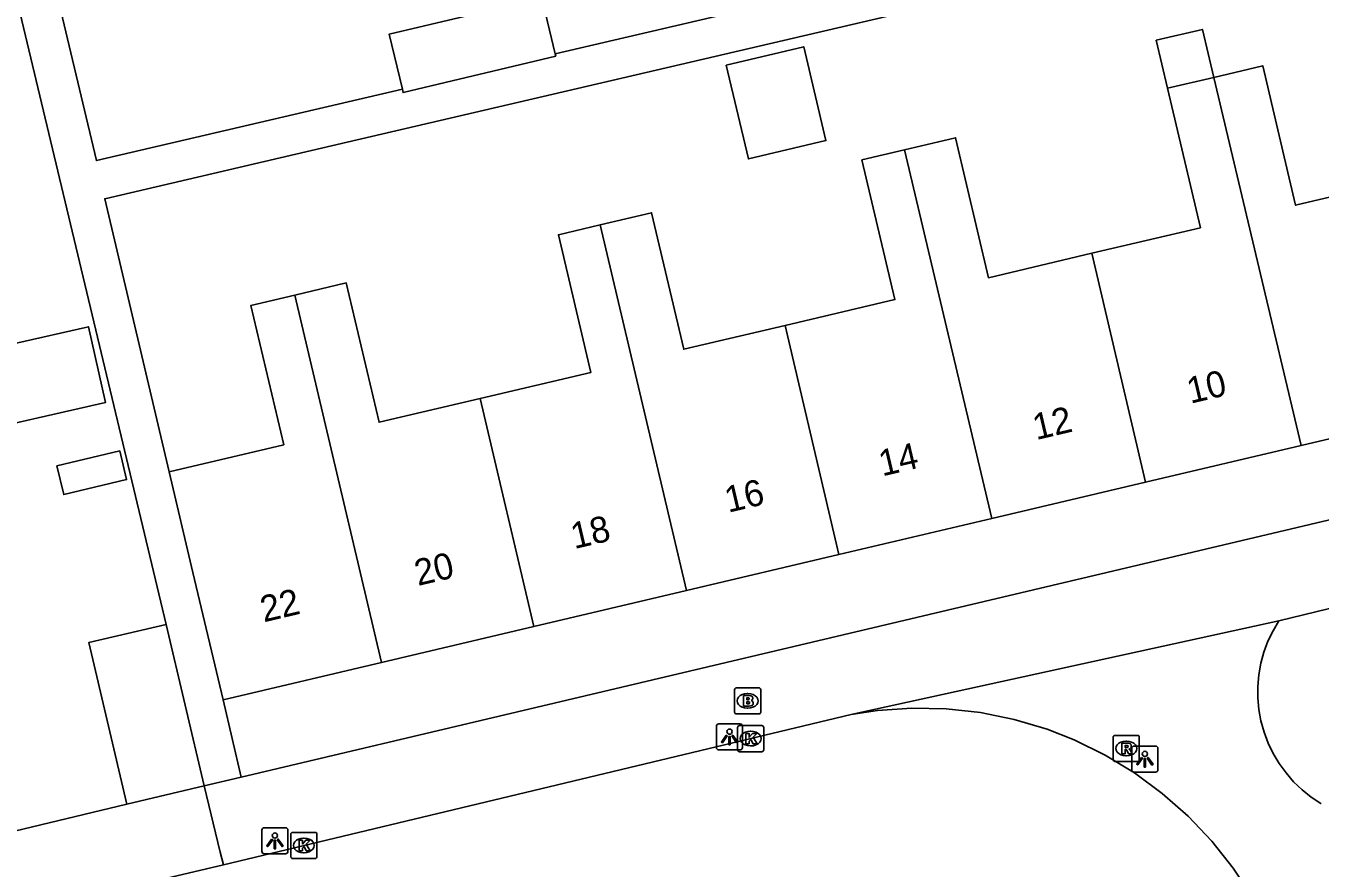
# Model space of a CAD drawing. Extents: x 158038 to 159242, y 380133 to 381214.
# Drawn here: x 158544.2 to 158593.7, y 380871.88 to 380904.1 of the extents above; entities that cross this region are included whole.
import ezdxf

# ---------------------------------------------------------------- set-up
doc = ezdxf.new("R2010")
doc.units = 0
for name, color, linetype in [('IMGEO_Brandkraan', 7, 'Continuous'), ('IMGEO_Kolk', 7, 'Continuous'), ('IMGEO_Lichtpunt', 7, 'Continuous'), ('IMGEO_Muur', 7, 'Continuous'), ('IMGEO_Pand', 7, 'Continuous'), ('IMGEO_Pand_nummerreeks', 7, 'Continuous'), ('IMGEO_Rijbaan_lokaal_open', 7, 'Continuous'), ('IMGEO_Rioolput', 7, 'Continuous'), ('IMGEO_Voetpad_open', 7, 'Continuous')]:
    doc.layers.add(name, color=color, linetype=linetype)

msp = doc.modelspace()

# ---------------------------------------------------------------- linework, layer by layer
at = {"layer": 'IMGEO_Brandkraan'}
for p, q in [((158571.302, 380877.856), (158571.302, 380878.708)), ((158571.377, 380878.782), (158572.229, 380878.782)), ((158572.303, 380878.708), (158572.303, 380877.856)), ((158571.79, 380878.562), (158571.815, 380878.562)), ((158572.229, 380877.782), (158571.377, 380877.782)), ((158571.813, 380878.002), (158571.788, 380878.002))]:
    msp.add_line(p, q, dxfattribs=at)
for points in [[(158571.302, 380877.856), (158571.302, 380878.708)], [(158571.377, 380878.782), (158572.229, 380878.782)], [(158572.303, 380878.708), (158572.303, 380877.856)], [(158571.65, 380878.482), (158571.65, 380878.082), (158571.863, 380878.082)], [(158571.881, 380878.482), (158571.65, 380878.482)], [(158571.829, 380878.401), (158571.775, 380878.401), (158571.775, 380878.325)], [(158571.775, 380878.325), (158571.828, 380878.325)], [(158571.837, 380878.249), (158571.775, 380878.249), (158571.775, 380878.168)], [(158571.775, 380878.168), (158571.837, 380878.168)], [(158572.229, 380877.782), (158571.377, 380877.782)]]:
    msp.add_lwpolyline(points, dxfattribs=at)
for centre, radius, start, end in [((158571.379, 380878.706), 0.0765, 91.552, 178.448), ((158571.379, 380878.706), 0.0765, 91.552, 178.448), ((158572.227, 380878.706), 0.0765, 1.552, 88.448), ((158572.227, 380878.706), 0.0765, 1.552, 88.448), ((158571.83, 380878.363), 0.0379, 267.8285, 90.9355), ((158571.838, 380878.208), 0.0404, 269.8759, 90.5077), ((158571.869, 380878.333), 0.251, 268.6676, 293.5347), ((158571.885, 380878.337), 0.145, 59.4692, 91.5367), ((158571.91, 380878.384), 0.0922, 285.5137, 58.1501), ((158571.915, 380878.192), 0.105, 301.3115, 78.989), ((158571.379, 380877.858), 0.0765, 181.552, 268.448), ((158571.379, 380877.858), 0.0765, 181.552, 268.448), ((158572.227, 380877.858), 0.0765, 271.552, 358.448), ((158572.227, 380877.858), 0.0765, 271.552, 358.448)]:
    msp.add_arc(centre, radius, start, end, dxfattribs=at)
for centre, major_axis, ratio, start_param, end_param in [((158571.789, 380878.282), (-0.387, 0.002), 0.722429, 4.712389, 7.853982), ((158571.814, 380878.282), (-0.39, 0.002), 0.717154, 1.570796, 4.712389)]:
    msp.add_ellipse(centre, major_axis=major_axis, ratio=ratio, start_param=start_param, end_param=end_param, dxfattribs=at)
at = {"layer": 'IMGEO_Kolk'}
for p, q in [((158571.418, 380876.413), (158571.418, 380877.265)), ((158571.493, 380877.339), (158572.345, 380877.339)), ((158571.906, 380877.119), (158571.931, 380877.119)), ((158572.419, 380877.265), (158572.419, 380876.413)), ((158572.345, 380876.339), (158571.493, 380876.339)), ((158571.929, 380876.559), (158571.904, 380876.559)), ((158554.328, 380872.326), (158554.328, 380873.178)), ((158554.403, 380873.252), (158555.255, 380873.252)), ((158555.329, 380873.178), (158555.329, 380872.326)), ((158554.816, 380873.032), (158554.841, 380873.032)), ((158555.255, 380872.252), (158554.403, 380872.252)), ((158554.839, 380872.472), (158554.814, 380872.472))]:
    msp.add_line(p, q, dxfattribs=at)
for points in [[(158571.418, 380876.413), (158571.418, 380877.265)], [(158571.493, 380877.339), (158572.345, 380877.339)], [(158572.419, 380877.265), (158572.419, 380876.413)], [(158571.739, 380877.039), (158571.862, 380877.039), (158571.862, 380876.888), (158571.992, 380877.039), (158572.156, 380877.039), (158572.01, 380876.888), (158572.163, 380876.639), (158572.011, 380876.639), (158571.926, 380876.803), (158571.862, 380876.736), (158571.862, 380876.639), (158571.739, 380876.639), (158571.739, 380877.039)], [(158572.345, 380876.339), (158571.493, 380876.339)], [(158554.328, 380872.326), (158554.328, 380873.178)], [(158554.403, 380873.252), (158555.255, 380873.252)], [(158555.329, 380873.178), (158555.329, 380872.326)], [(158554.649, 380872.952), (158554.772, 380872.952), (158554.772, 380872.801), (158554.902, 380872.952), (158555.066, 380872.952), (158554.92, 380872.801), (158555.073, 380872.552), (158554.921, 380872.552), (158554.836, 380872.716), (158554.772, 380872.649), (158554.772, 380872.552), (158554.649, 380872.552), (158554.649, 380872.952)], [(158555.255, 380872.252), (158554.403, 380872.252)]]:
    msp.add_lwpolyline(points, dxfattribs=at)
for centre, start, end in [((158571.495, 380877.263), 91.552, 178.448), ((158571.495, 380877.263), 91.552, 178.448), ((158572.343, 380877.263), 1.552, 88.448), ((158572.343, 380877.263), 1.552, 88.448), ((158571.495, 380876.415), 181.552, 268.448), ((158571.495, 380876.415), 181.552, 268.448), ((158572.343, 380876.415), 271.552, 358.448), ((158572.343, 380876.415), 271.552, 358.448), ((158554.405, 380873.176), 91.552, 178.448), ((158554.405, 380873.176), 91.552, 178.448), ((158555.253, 380873.176), 1.552, 88.448), ((158555.253, 380873.176), 1.552, 88.448), ((158554.405, 380872.328), 181.552, 268.448), ((158554.405, 380872.328), 181.552, 268.448), ((158555.253, 380872.328), 271.552, 358.448), ((158555.253, 380872.328), 271.552, 358.448)]:
    msp.add_arc(centre, 0.0765, start, end, dxfattribs=at)
for centre, major_axis, ratio, start_param, end_param in [((158571.905, 380876.839), (-0.387, 0.002), 0.722429, 4.712389, 7.853982), ((158571.93, 380876.839), (-0.39, 0.002), 0.717154, 1.570796, 4.712389), ((158554.815, 380872.752), (-0.387, 0.002), 0.722429, 4.712389, 7.853982), ((158554.84, 380872.752), (-0.39, 0.002), 0.717154, 1.570796, 4.712389)]:
    msp.add_ellipse(centre, major_axis=major_axis, ratio=ratio, start_param=start_param, end_param=end_param, dxfattribs=at)
at = {"layer": 'IMGEO_Lichtpunt'}
for p, q in [((158570.612, 380877.307), (158570.612, 380876.5)), ((158570.612, 380877.307), (158570.612, 380876.5)), ((158571.514, 380877.402), (158570.706, 380877.402)), ((158571.514, 380877.402), (158570.706, 380877.402)), ((158571.608, 380876.5), (158571.608, 380877.307)), ((158571.608, 380876.5), (158571.608, 380877.307)), ((158570.706, 380876.406), (158571.514, 380876.406)), ((158570.706, 380876.406), (158571.514, 380876.406)), ((158586.499, 380876.456), (158586.499, 380875.649)), ((158586.499, 380876.456), (158586.499, 380875.649)), ((158587.401, 380876.551), (158586.593, 380876.551)), ((158587.401, 380876.551), (158586.593, 380876.551)), ((158587.495, 380875.649), (158587.495, 380876.456)), ((158587.495, 380875.649), (158587.495, 380876.456)), ((158586.593, 380875.555), (158587.401, 380875.555)), ((158586.593, 380875.555), (158587.401, 380875.555)), ((158553.224, 380873.334), (158553.224, 380872.527)), ((158553.224, 380873.334), (158553.224, 380872.527)), ((158554.126, 380873.429), (158553.318, 380873.429)), ((158554.126, 380873.429), (158553.318, 380873.429)), ((158554.22, 380872.527), (158554.22, 380873.334)), ((158554.22, 380872.527), (158554.22, 380873.334)), ((158553.318, 380872.433), (158554.126, 380872.433)), ((158553.318, 380872.433), (158554.126, 380872.433))]:
    msp.add_line(p, q, dxfattribs=at)
for points in [[(158570.986, 380876.971), (158571.025, 380876.943), (158570.837, 380876.681), (158570.799, 380876.708), (158570.986, 380876.971)], [(158571.088, 380876.923), (158571.135, 380876.923), (158571.135, 380876.601), (158571.088, 380876.601), (158571.088, 380876.923)], [(158571.198, 380876.943), (158571.236, 380876.97), (158571.423, 380876.708), (158571.384, 380876.68), (158571.198, 380876.943)], [(158586.873, 380876.12), (158586.912, 380876.092), (158586.724, 380875.83), (158586.686, 380875.857), (158586.873, 380876.12)], [(158586.975, 380876.072), (158587.022, 380876.072), (158587.022, 380875.75), (158586.975, 380875.75), (158586.975, 380876.072)], [(158587.085, 380876.092), (158587.123, 380876.119), (158587.31, 380875.857), (158587.271, 380875.829), (158587.085, 380876.092)], [(158553.598, 380872.998), (158553.637, 380872.97), (158553.449, 380872.708), (158553.411, 380872.735), (158553.598, 380872.998)], [(158553.7, 380872.95), (158553.747, 380872.95), (158553.747, 380872.628), (158553.7, 380872.628), (158553.7, 380872.95)], [(158553.81, 380872.97), (158553.848, 380872.997), (158554.035, 380872.735), (158553.996, 380872.707), (158553.81, 380872.97)]]:
    msp.add_lwpolyline(points, dxfattribs=at)
for centre in [(158571.111, 380877.105), (158586.998, 380876.254), (158553.723, 380873.132)]:
    msp.add_circle(centre, 0.0994, dxfattribs=at)
for centre, start, end in [((158570.706, 380877.307), 90, 180), ((158570.706, 380877.307), 90, 180), ((158571.514, 380877.307), 0, 90), ((158571.514, 380877.307), 0, 90), ((158570.706, 380876.5), 180, 270), ((158570.706, 380876.5), 180, 270), ((158571.514, 380876.5), 270, 0), ((158571.514, 380876.5), 270, 360), ((158586.593, 380876.456), 90, 180), ((158586.593, 380876.456), 90, 180), ((158587.401, 380876.456), 0, 90), ((158587.401, 380876.456), 0, 90), ((158586.593, 380875.649), 180, 270), ((158586.593, 380875.649), 180, 270), ((158587.401, 380875.649), 270, 0), ((158587.401, 380875.649), 270, 360), ((158553.318, 380873.334), 90, 180), ((158553.318, 380873.334), 90, 180), ((158554.126, 380873.334), 0, 90), ((158554.126, 380873.334), 0, 90), ((158553.318, 380872.527), 180, 270), ((158553.318, 380872.527), 180, 270), ((158554.126, 380872.527), 270, 0), ((158554.126, 380872.527), 270, 360)]:
    msp.add_arc(centre, 0.0946, start, end, dxfattribs=at)
at = {"layer": 'IMGEO_Muur'}
msp.add_lwpolyline([(158539.823, 380872.349), (158548.06, 380874.33)], dxfattribs=at)
at = {"layer": 'IMGEO_Pand'}
for points in [[(158564.442, 380903.037), (158563.934, 380905.176), (158558.095, 380903.79), (158558.597, 380901.675)], [(158589.636, 380902.133), (158589.201, 380903.966), (158587.431, 380903.549), (158587.864, 380901.715)], [(158558.597, 380901.675), (158558.626, 380901.553), (158564.465, 380902.939), (158564.442, 380903.037)], [(158570.989, 380902.603), (158571.837, 380899.013), (158574.799, 380899.713), (158573.952, 380903.302), (158570.989, 380902.603)], [(158589.636, 380902.133), (158591.507, 380902.574), (158592.765, 380897.242), (158596.715, 380898.174)], [(158587.864, 380901.715), (158589.636, 380902.133)], [(158589.636, 380902.133), (158592.977, 380888.055)], [(158584.976, 380895.402), (158589.123, 380896.381), (158587.864, 380901.715)], [(158577.806, 380899.361), (158579.759, 380899.822), (158581.022, 380894.469), (158584.976, 380895.402)], [(158573.234, 380892.643), (158577.438, 380893.635), (158576.177, 380898.977), (158577.806, 380899.361)], [(158577.806, 380899.361), (158581.149, 380885.264)], [(158566.165, 380896.487), (158568.13, 380896.951), (158569.362, 380891.729), (158573.234, 380892.643)], [(158561.571, 380889.849), (158565.808, 380890.848), (158564.567, 380896.11), (158566.165, 380896.487)], [(158569.467, 380882.508), (158566.165, 380896.487)], [(158587.023, 380886.65), (158584.976, 380895.402)], [(158554.479, 380893.802), (158556.452, 380894.267), (158557.71, 380888.938), (158561.571, 380889.849)], [(158549.679, 380887.047), (158554.058, 380888.08), (158552.802, 380893.406), (158554.479, 380893.802)], [(158554.479, 380893.802), (158557.795, 380879.754)], [(158541.336, 380889.674), (158541.633, 380888.421), (158547.246, 380889.7), (158546.587, 380892.596), (158540.95, 380891.312)], [(158573.234, 380892.643), (158575.293, 380883.883)], [(158563.63, 380881.131), (158561.571, 380889.849)], [(158598.812, 380889.432), (158592.977, 380888.055)], [(158592.977, 380888.055), (158587.023, 380886.65)], [(158545.384, 380887.277), (158545.644, 380886.176), (158548.049, 380886.744), (158547.789, 380887.845), (158545.384, 380887.277)], [(158551.737, 380878.325), (158550.589, 380883.192), (158549.679, 380887.047)], [(158587.023, 380886.65), (158581.149, 380885.264)], [(158581.149, 380885.264), (158575.293, 380883.883)], [(158575.293, 380883.883), (158569.467, 380882.508)], [(158569.467, 380882.508), (158563.63, 380881.131)], [(158548.06, 380874.33), (158546.602, 380880.51), (158549.557, 380881.207)], [(158549.557, 380881.207), (158551.015, 380875.027)], [(158563.63, 380881.131), (158557.795, 380879.754)], [(158557.795, 380879.754), (158551.737, 380878.325)], [(158551.015, 380875.027), (158548.06, 380874.33)]]:
    msp.add_lwpolyline(points, dxfattribs=at)
at = {"layer": 'IMGEO_Rijbaan_lokaal_open'}
for points in [[(158575.76, 380877.756), (158551.754, 380872.016)], [(158592.029, 380868.864), (158591.447, 380870.113), (158590.757, 380871.305), (158590.372, 380871.877), (158589.557, 380872.912), (158588.652, 380873.871), (158587.666, 380874.744), (158586.605, 380875.527), (158585.479, 380876.211), (158584.296, 380876.792), (158583.255, 380877.2), (158581.994, 380877.573), (158580.706, 380877.832), (158579.399, 380877.975), (158578.084, 380878.001), (158576.773, 380877.909), (158575.76, 380877.756)], [(158551.754, 380872.016), (158549.756, 380871.538), (158548.628, 380871.272), (158547.027, 380870.894)]]:
    msp.add_lwpolyline(points, dxfattribs=at)
at = {"layer": 'IMGEO_Rioolput'}
for p, q in [((158585.785, 380876.036), (158585.785, 380876.888)), ((158585.86, 380876.962), (158586.712, 380876.962)), ((158586.273, 380876.742), (158586.298, 380876.742)), ((158586.786, 380876.888), (158586.786, 380876.036)), ((158586.296, 380876.182), (158586.271, 380876.182)), ((158586.712, 380875.962), (158585.86, 380875.962))]:
    msp.add_line(p, q, dxfattribs=at)
for points in [[(158585.785, 380876.036), (158585.785, 380876.888)], [(158585.86, 380876.962), (158586.712, 380876.962)], [(158586.374, 380876.66), (158586.122, 380876.662), (158586.122, 380876.262)], [(158586.786, 380876.888), (158586.786, 380876.036)], [(158586.122, 380876.262), (158586.246, 380876.262), (158586.246, 380876.424), (158586.257, 380876.424)], [(158586.3, 380876.581), (158586.246, 380876.581), (158586.246, 380876.5)], [(158586.246, 380876.5), (158586.298, 380876.5)], [(158586.304, 380876.395), (158586.375, 380876.262), (158586.515, 380876.262), (158586.45, 380876.388)], [(158586.712, 380875.962), (158585.86, 380875.962)]]:
    msp.add_lwpolyline(points, dxfattribs=at)
for centre, radius, start, end in [((158585.862, 380876.886), 0.0765, 91.552, 178.448), ((158585.862, 380876.886), 0.0765, 91.552, 178.448), ((158586.373, 380876.55), 0.109, 350.3612, 89.416), ((158586.71, 380876.886), 0.0765, 1.552, 88.448), ((158586.71, 380876.886), 0.0765, 1.552, 88.448), ((158586.256, 380876.371), 0.0533, 26.0293, 88.6989), ((158586.282, 380876.689), 0.19, 274.7715, 282.9687), ((158586.306, 380876.485), 0.0964, 77.0061, 93.1865), ((158586.32, 380876.542), 0.0378, 276.6634, 79.6772), ((158586.371, 380876.55), 0.112, 277.5842, 350.9817), ((158586.355, 380876.335), 0.108, 29.5134, 73.7905), ((158585.862, 380876.038), 0.0765, 181.552, 268.448), ((158585.862, 380876.038), 0.0765, 181.552, 268.448), ((158586.71, 380876.038), 0.0765, 271.552, 358.448), ((158586.71, 380876.038), 0.0765, 271.552, 358.448)]:
    msp.add_arc(centre, radius, start, end, dxfattribs=at)
for centre, major_axis, ratio, start_param, end_param in [((158586.272, 380876.462), (-0.387, 0.002), 0.722429, 4.712389, 7.853982), ((158586.297, 380876.462), (-0.39, 0.002), 0.717154, 1.570796, 4.712389)]:
    msp.add_ellipse(centre, major_axis=major_axis, ratio=ratio, start_param=start_param, end_param=end_param, dxfattribs=at)
at = {"layer": 'IMGEO_Voetpad_open'}
for points in [[(158605.649, 380912.643), (158581.798, 380907.083), (158564.442, 380903.037)], [(158549.679, 380887.047), (158547.216, 380897.489), (158556.488, 380899.652), (158606.012, 380911.202)], [(158542.574, 380910.402), (158549.557, 380881.207)], [(158558.597, 380901.675), (158546.898, 380898.948), (158544.622, 380908.541)], [(158552.436, 380875.363), (158619.145, 380891.13)], [(158592.127, 380881.349), (158613.244, 380886.487)], [(158575.76, 380877.756), (158592.127, 380881.349)], [(158592.127, 380881.349), (158591.9, 380880.966), (158591.708, 380880.565), (158591.553, 380880.148), (158591.436, 380879.719), (158591.358, 380879.281), (158591.318, 380878.838), (158591.319, 380878.394), (158591.36, 380877.951), (158591.439, 380877.513), (158591.558, 380877.084), (158591.714, 380876.668), (158591.907, 380876.267), (158592.135, 380875.885), (158592.397, 380875.525), (158592.689, 380875.19), (158593.01, 380874.882), (158593.357, 380874.604), (158593.728, 380874.359), (158593.741, 380874.351)], [(158552.436, 380875.363), (158551.737, 380878.325)], [(158551.015, 380875.027), (158552.436, 380875.363)], [(158551.015, 380875.027), (158551.634, 380872.501), (158551.754, 380872.016)], [(158539.823, 380872.349), (158548.06, 380874.33)]]:
    msp.add_lwpolyline(points, dxfattribs=at)

# ---------------------------------------------------------------- texts
at = {"layer": 'IMGEO_Pand_nummerreeks'}
for s, p in [('10', (158588.74, 380889.645)), ('12', (158582.842, 380888.254)), ('14', (158576.954, 380886.865)), ('16', (158571.062, 380885.475)), ('18', (158565.174, 380884.085)), ('20', (158559.193, 380882.675)), ('22', (158553.297, 380881.283))]:
    msp.add_text(s, height=1, rotation=13.2753, dxfattribs=at).set_placement(p)

doc.saveas('drawing.dxf')
